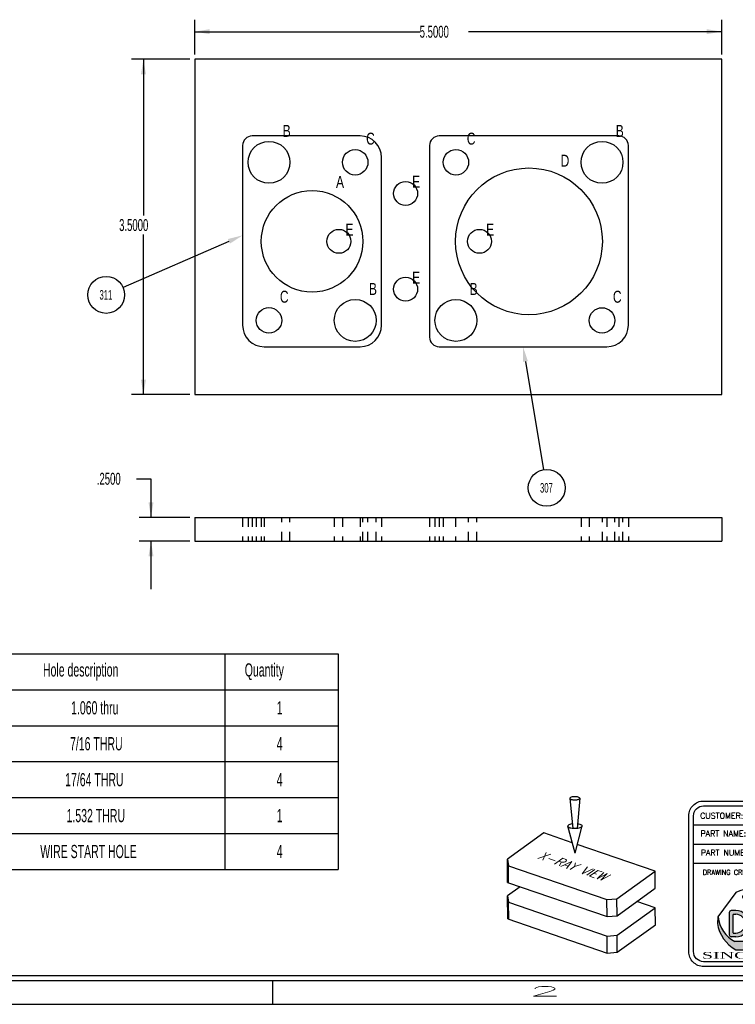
# Model space of a CAD drawing. Header units: inches. Extents: x 220 to 877, y 4 to 174.
# Tile 544 of 656: x 603 to 610, y 88 to 98. Entities that reach past the tile are written whole.
import ezdxf
from ezdxf.enums import TextEntityAlignment as Align

# ---------------------------------------------------------------- set-up
doc = ezdxf.new("R2010")
doc.units = ezdxf.units.IN
doc.header["$LTSCALE"] = 0.5
doc.header["$MEASUREMENT"] = 0
doc.linetypes.add('HIDDEN', pattern=[0.225, 0.15, -0.075])
for name, color, linetype in [('BORDER', 7, 'Continuous'), ('DSS-M-S', 53, 'Continuous'), ('DST-M-S', 53, 'Continuous'), ('SID-M-D', 42, 'Continuous'), ('SID-M-H', 4, 'HIDDEN'), ('SID-M-M', 233, 'Continuous'), ('SID-M-S', 105, 'Continuous')]:
    doc.layers.add(name, color=color, linetype=linetype)
doc.styles.add('DARREN', font='dutchi.ttf')
doc.styles.add('PTI', font='romand.shx', dxfattribs={"oblique": 10})
doc.styles.add('R', font='ROMAND.SHX')
doc.styles.add('ROMANS', font='ROMANS.shx', dxfattribs={"height": 0.125})
doc.styles.add('S', font='romans.shx')
doc.styles.add('SLDTEXTSTYLE0', font='TXT', dxfattribs={"width": 0.595745})
doc.styles.add('TITTLE', font='vinet.ttf')

# ---------------------------------------------------------------- blocks, each defined once
blk = doc.blocks.new('*U9')
at = {"layer": 'SID-M-S'}
for p, q in [((-34, -0.25), (0, -0.25)), ((-34, -0.3), (0, -0.3)), ((-11, -0.3), (-11, -0.55)), ((-34, -0.55), (0, -0.55))]:
    blk.add_line(p, q, dxfattribs=at)
at = {"layer": 'SID-M-D', "style": 'R', "width": 4}
blk.add_text('2', height=0.1, dxfattribs=at).set_placement((-8.327, -0.464))
blk = doc.blocks.new('JM_TITTLE_BOX_SID')
at = {"layer": 'SID-M-S'}
h = blk.add_hatch(color=5, dxfattribs=at)
edge = h.paths.add_edge_path()
edge.add_arc((-5.986, 0.495), 0.0977, 101.537, 138.1897)
edge.add_arc((-6.074, 0.573), 0.0195, 138.1897, 318.1897, ccw=False)
edge.add_arc((-5.986, 0.495), 0.137, 41.8103, 138.1897, ccw=False)
edge.add_arc((-5.899, 0.573), 0.0195, -138.1439, 41.8561, ccw=False)
edge.add_arc((-5.986, 0.495), 0.0977, 41.792, 78.463)
edge.add_line((-5.967, 0.591), (-5.967, 0.397))
edge.add_arc((-5.986, 0.397), 0.0195, -180.0073, 0.0073, ccw=False)
edge.add_line((-6.006, 0.397), (-6.006, 0.591))
h = blk.add_hatch(color=5, dxfattribs=at)
h.paths.add_polyline_path([(-6.162, 0.429), (-6.213, 0.429, 0.414214), (-6.232, 0.409), (-6.232, 0.175, 0.414214), (-6.213, 0.155), (-6.162, 0.155, 1)])
h.paths.add_polyline_path([(-6.162, 0.194), (-6.19, 0.194, -0.414214), (-6.193, 0.197), (-6.193, 0.386, -0.414214), (-6.19, 0.39), (-6.162, 0.39, -1)], flags=16)
for color, points in [(5, [(-5.725, 0.399, 2.079482), (-5.725, 0.185, 0.997487), (-5.749, 0.216, -2.078486), (-5.749, 0.368, 0.997478)]), (44, [(-5.617, 0.293), (-5.623, 0.362), (-5.623, 0.362, -0.246704), (-5.799, 0.104), (-6.173, 0.104, -0.246704), (-6.35, 0.362), (-6.35, 0.362), (-6.356, 0.293, 0.225053), (-6.165, 0.018), (-5.808, 0.018, 0.225053)])]:
    blk.add_hatch(color=color, dxfattribs=at).paths.add_polyline_path(points)
for p, q in [((-3.422, 1.322), (-3.422, 1.522)), ((-6.605, 1.322), (0.105, 1.322)), ((-1.409, 0.922), (-1.409, 1.322)), ((-6.605, 1.122), (0.105, 1.122)), ((-3.767, 0.922), (-3.767, 1.122)), ((-2.922, 0.672), (-2.922, 1.122)), ((-6.605, 0.922), (0.105, 0.922)), ((-4.435, -0.105), (-4.435, 0.922)), ((-2.922, 0.672), (-2.922, 0.922)), ((-1.409, 0.672), (-1.409, 0.922)), ((-4.435, 0.672), (0.105, 0.672)), ((-6.162, 0.429), (-6.213, 0.429)), ((-6.35, 0.362), (-6.356, 0.293)), ((-6.232, 0.409), (-6.232, 0.175)), ((-6.193, 0.197), (-6.193, 0.386)), ((-6.19, 0.39), (-6.162, 0.39)), ((-5.623, 0.362), (-5.617, 0.293)), ((-6.162, 0.155), (-6.213, 0.155)), ((-6.19, 0.194), (-6.162, 0.194)), ((-5.799, 0.104), (-6.173, 0.104))]:
    blk.add_line(p, q, dxfattribs=at)
at = {"layer": 'SID-M-S', "color": 44}
for p, q in [((-6.163, 0.617), (-6.35, 0.362)), ((-5.809, 0.617), (-5.623, 0.362))]:
    blk.add_line(p, q, dxfattribs=at)
at = {"layer": 'SID-M-S', "linetype": 'Continuous'}
blk.add_line((-6.165, 0.018), (-5.808, 0.018), dxfattribs=at)
at = {"layer": 'SID-M-S'}
for points in [[(0, -0.155), (-6.5, -0.155, -0.414214), (-6.655, 0), (-6.655, 1.417, -0.414214), (-6.5, 1.572), (0, 1.572, -0.414214), (0.155, 1.417), (0.155, 0, -0.414214)], [(0, -0.105), (-6.5, -0.105, -0.414214), (-6.605, 0), (-6.605, 1.417, -0.414214), (-6.5, 1.522), (0, 1.522, -0.414214), (0.105, 1.417), (0.105, 0, -0.414214)]]:
    blk.add_lwpolyline(points, format="xyb", close=True, dxfattribs=at)
for points in [[(-5.913, 0.56, 1), (-5.884, 0.586, 0.447214), (-6.088, 0.586)], [(-6.059, 0.56, -0.161305), (-6.006, 0.591), (-6.006, 0.397, 1.000128), (-5.967, 0.397), (-5.967, 0.591, -0.161387), (-5.913, 0.56)]]:
    blk.add_lwpolyline(points, format="xyb", dxfattribs=at)
at = {"layer": 'SID-M-S', "color": 44}
blk.add_arc((-5.986, 0.268), 0.391, 63.0427, 116.9573, dxfattribs=at)
at = {"layer": 'SID-M-S'}
for centre, radius, start, end in [((-6.074, 0.573), 0.0195, 138.1897, 318.1897), ((-6.213, 0.409), 0.0195, 90, 180), ((-6.162, 0.292), 0.137, 270, 90), ((-5.81, 0.292), 0.137, 51.3702, 308.6138), ((-6.016, 0.401), 0.336, 186.6612, 242.0945), ((-6.19, 0.386), 0.00313, 90, 180), ((-6.162, 0.292), 0.0977, 270, 90), ((-5.81, 0.292), 0.0977, 51.3949, 308.5956), ((-5.957, 0.401), 0.336, 297.9055, 353.3388), ((-5.737, 0.384), 0.0195, 231.356, 51.1638), ((-5.971, 0.358), 0.391, 189.494, 240.2271), ((-6.002, 0.358), 0.391, 299.7729, 350.506), ((-5.737, 0.2), 0.0195, 308.3877, 128.6761), ((-6.213, 0.175), 0.0195, 180, 270), ((-6.19, 0.197), 0.00313, 180, 270)]:
    blk.add_arc(centre, radius, start, end, dxfattribs=at)
blk.add_point((-5.986, 0.378), dxfattribs=at)
at = {"layer": 'SID-M-D'}
for s, height, style, p in [('CUSTOMER:', 0.06, 'ROMANS', (-6.536, 1.388)), ('THIS SHEET CONTAINS:', 0.06, 'ROMANS', (-3.347, 1.399)), ('PART NAME:', 0.06, 'ROMANS', (-6.532, 1.203)), ('DATE:', 0.06, 'ROMANS', (-1.337, 1.184)), ('PART NUMBER:', 0.06, 'ROMANS', (-6.529, 1.003)), ('REV:', 0.06, 'ROMANS', (-3.691, 1.003)), ('SCALE:', 0.06, 'ROMANS', (-2.863, 0.984)), ('DWG NO', 0.06, 'ROMANS', (-1.337, 0.984)), ('OF', 0.06, 'ROMANS', (-0.63, 0.984)), ('DRAWING CREATED IN AUTOCAD R2K W/DIEMAKER', 0.05, 'R', (-6.508, 0.803)), ('WTD JOB #', 0.06, 'ROMANS', (-4.382, 0.777)), ('TOOL #', 0.06, 'ROMANS', (-2.869, 0.777)), ('JOB #', 0.06, 'ROMANS', (-1.356, 0.777)), ('BUILT BY:', 0.06, 'ROMANS', (-4.364, 0.557))]:
    blk.add_text(s, height=height, dxfattribs=dict(at, style=style)).set_placement(p)
at = {"layer": 'SID-M-D', "style": 'PTI', "oblique": 10}
for tag, p in [('CUSTOMER', (-5.991, 1.372)), ('DIEDATAINFO', (-2.187, 1.372)), ('PARTDESCRIPTION', (-5.966, 1.17)), ('00-00-00', (-1.009, 1.168)), ('PARTNUMBER', (-5.816, 0.97)), ('REV', (-3.36, 0.97)), ('SCALE', (-2.52, 0.968)), ('SH', (-0.857, 0.968)), ('SHX', (-0.406, 0.968)), ('WTD', (-3.839, 0.748)), ('TOOL', (-2.473, 0.748)), ('JOB', (-0.923, 0.748))]:
    blk.add_attdef(tag, p, '', height=0.1, dxfattribs=at)
blk.add_attdef('BUILT', text='', height=0.25, dxfattribs=at).set_placement((-2.336, 0.208), align=Align.CENTER)
at = {"layer": 'SID-M-S', "color": 44, "style": 'TITTLE'}
for s, p in [('DEC', (-5.611, 0.649)), ('TOOL', (-5.117, 0.649)), ('CORP.', (-5.611, 0.479))]:
    blk.add_text(s, height=0.0961, dxfattribs=at).set_placement(p)
at = {"layer": 'SID-M-S', "color": 44, "style": 'DARREN'}
for s, height, width, p in [('2651 Dukane Drive', 0.04672, 2, (-5.579, 0.357)), ('St. Charles, IL. 60174', 0.04672, 1.9, (-5.578, 0.261)), ('WWW.DecTool.Com', 0.04672, 2, (-5.59, 0.16)), ('SINCE 1982', 0.0692, 2, (-6.518, -0.073))]:
    blk.add_text(s, height=height, dxfattribs=dict(at, width=width)).set_placement(p)
blk = doc.blocks.new('DMBLK003')
at = {"layer": 'DSS-M-S', "color": 7}
for p, q in [((-2.258, 3.372), (-2.198, 2.743)), ((-2.052, 3.374), (-2.105, 2.744)), ((-2.148, 2.23), (-2.303, 2.793)), ((-2.148, 2.23), (-2.001, 2.795)), ((-2.803, 2.649), (-3.562, 2.101)), ((-2.207, 2.444), (-2.803, 2.649)), ((-0.48, 1.851), (-2.102, 2.408)), ((-3.559, 1.616), (-3.562, 2.101)), ((-3.562, 2.101), (-3.541, 1.964)), ((-3.541, 1.964), (-1.483, 1.257)), ((-3.539, 1.609), (-3.541, 1.964)), ((-1.274, 1.276), (-0.48, 1.851)), ((-0.478, 1.495), (-0.48, 1.851)), ((-3.559, 1.616), (-1.481, 0.902)), ((-3.298, 1.526), (-3.557, 1.338)), ((-1.272, 0.921), (-0.478, 1.495)), ((-3.554, 0.853), (-3.557, 1.338)), ((-3.557, 1.338), (-3.537, 1.202)), ((-1.483, 1.257), (-1.274, 1.276)), ((-1.481, 0.902), (-1.483, 1.257)), ((-1.272, 0.921), (-1.274, 1.276)), ((-3.537, 1.202), (-1.479, 0.495)), ((-3.535, 0.847), (-3.537, 1.202)), ((-1.27, 0.514), (-0.476, 1.088)), ((-0.476, 1.088), (-0.859, 1.22)), ((-0.473, 0.733), (-0.476, 1.088)), ((-3.554, 0.853), (-1.476, 0.14)), ((-1.481, 0.902), (-1.272, 0.921)), ((-1.268, 0.159), (-0.473, 0.733)), ((-1.479, 0.495), (-1.27, 0.514)), ((-1.476, 0.14), (-1.479, 0.495)), ((-1.268, 0.159), (-1.27, 0.514)), ((-1.476, 0.14), (-1.268, 0.159))]:
    blk.add_line(p, q, dxfattribs=at)
blk.add_lwpolyline([(-2.258, 3.372, 0.233277), (-2.253, 3.362, 0.086865), (-2.227, 3.35, 0.044205), (-2.197, 3.343, 0.032709), (-2.155, 3.34, 0.032709), (-2.113, 3.343, 0.044205), (-2.082, 3.35, 0.086865), (-2.057, 3.364, 0.233277), (-2.052, 3.374, 0.233277), (-2.057, 3.383, 0.086865), (-2.082, 3.396, 0.044205), (-2.113, 3.403, 0.032709), (-2.155, 3.406, 0.032709), (-2.197, 3.403, 0.044205), (-2.228, 3.396, 0.086865), (-2.253, 3.382, 0.233277)], format="xyb", close=True, dxfattribs=at)
for points in [[(-2.303, 2.793, 0.233277), (-2.296, 2.778, 0.086865), (-2.258, 2.759, 0.044205), (-2.213, 2.749, 0.032709), (-2.151, 2.746, 0.032709), (-2.089, 2.75, 0.044205), (-2.045, 2.76, 0.086865), (-2.008, 2.78, 0.233277), (-2.001, 2.795, 0.233277), (-2.008, 2.809, 0.086865), (-2.045, 2.828, 0.044205), (-2.09, 2.838, 0.003886), (-2.097, 2.839, 0.032709)], [(-2.207, 2.838, 0.003886), (-2.214, 2.837, 0.044205), (-2.259, 2.827, 0.086865), (-2.296, 2.807, 0.233277), (-2.303, 2.793, 0.233277)]]:
    blk.add_lwpolyline(points, format="xyb", dxfattribs=at)
at = {"layer": 'BORDER', "color": 2, "extrusion": (-0.005049, 0.866011, 0.5), "style": 'S', "width": 0.7}
blk.add_text('X-RAY VIEW', height=0.3, rotation=145, dxfattribs=at).set_placement((2.936, -0.281, 2.308))

msp = doc.modelspace()

# ---------------------------------------------------------------- linework, layer by layer
at = {"layer": 'SID-M-D'}
for p, q in [((604.59968, 97.66567), (604.59968, 98.02935)), ((610.09968, 97.66567), (610.09968, 98.02935)), ((604.59968, 97.90435), (606.94747, 97.90435)), ((610.09968, 97.90435), (607.45546, 97.90435)), ((604.54968, 97.61567), (603.93947, 97.61567)), ((604.06447, 97.61567), (604.06447, 95.9858)), ((604.95671, 95.71574), (603.85168, 95.23321)), ((604.06447, 94.11567), (604.06447, 95.78736)), ((608.05141, 94.46171), (608.24124, 93.33187)), ((604.54968, 94.11567), (603.93947, 94.11567)), ((603.99329, 93.23826), (604.14329, 93.23826)), ((604.14329, 93.23826), (604.14329, 92.83467)), ((604.54968, 92.83467), (604.01829, 92.83467)), ((604.54968, 92.58467), (604.01829, 92.58467)), ((604.14329, 92.58467), (604.14329, 92.08467))]:
    msp.add_line(p, q, dxfattribs=at)
at = {"layer": 'SID-M-D', "color": 0}
for p, q in [((602.55342, 91.40993), (604.91562, 91.40993)), ((604.91562, 91.40993), (604.91562, 91.03493)), ((604.91562, 91.40993), (606.09673, 91.40993)), ((606.09673, 91.40993), (606.09673, 91.03493)), ((602.55342, 91.03493), (604.91562, 91.03493)), ((604.91562, 91.03493), (606.09673, 91.03493)), ((604.91562, 91.03493), (604.91562, 90.65993)), ((606.09673, 91.03493), (606.09673, 90.65993)), ((602.55342, 90.65993), (604.91562, 90.65993)), ((604.91562, 90.65993), (604.91562, 90.28493)), ((604.91562, 90.65993), (606.09673, 90.65993)), ((606.09673, 90.65993), (606.09673, 90.28493)), ((602.55342, 90.28493), (604.91562, 90.28493)), ((604.91562, 90.28493), (604.91562, 89.90993)), ((604.91562, 90.28493), (606.09673, 90.28493)), ((606.09673, 90.28493), (606.09673, 89.90993)), ((602.55342, 89.90993), (604.91562, 89.90993)), ((604.91562, 89.90993), (604.91562, 89.53493)), ((604.91562, 89.90993), (606.09673, 89.90993)), ((606.09673, 89.90993), (606.09673, 89.53493)), ((602.55342, 89.53493), (604.91562, 89.53493)), ((604.91562, 89.53493), (604.91562, 89.15993)), ((604.91562, 89.53493), (606.09673, 89.53493)), ((606.09673, 89.53493), (606.09673, 89.15993)), ((602.55342, 89.15993), (604.91562, 89.15993)), ((604.91562, 89.15993), (606.09673, 89.15993))]:
    msp.add_line(p, q, dxfattribs=at)
for centre in [(603.67538, 95.15623), (608.27312, 93.14216)]:
    msp.add_circle(centre, 0.19237, dxfattribs=at)
at = {"layer": 'SID-M-D'}
for points in [[(604.59968, 97.90435), (604.75568, 97.87835), (604.75568, 97.93035)], [(610.09968, 97.90435), (609.94368, 97.93035), (609.94368, 97.87835)], [(604.06447, 97.61567), (604.03847, 97.45967), (604.09047, 97.45967)], [(604.94631, 95.73957), (605.09968, 95.77817), (604.94631, 95.73957), (604.96712, 95.69192)], [(608.02577, 94.4574), (608.02556, 94.61555), (608.02577, 94.4574), (608.07705, 94.46602)], [(604.06447, 94.11567), (604.09047, 94.27167), (604.03847, 94.27167)], [(604.14329, 92.83467), (604.16929, 92.99067), (604.11729, 92.99067)], [(604.14329, 92.58467), (604.11729, 92.42867), (604.16929, 92.42867)]]:
    msp.add_solid(points, dxfattribs=at)
at = {"layer": 'SID-M-H'}
for p, q in [((605.09968, 92.83467), (605.09968, 92.58467)), ((605.09968, 92.83467), (605.09968, 92.58467)), ((605.15593, 92.83467), (605.15593, 92.58467)), ((605.19968, 92.83467), (605.19968, 92.58467)), ((605.19968, 92.83467), (605.19968, 92.58467)), ((605.24187, 92.83467), (605.24187, 92.58467)), ((605.29468, 92.83467), (605.29468, 92.58467)), ((605.32468, 92.83467), (605.32468, 92.58467)), ((605.32468, 92.83467), (605.32468, 92.58467)), ((605.50749, 92.58467), (605.50749, 92.83467)), ((605.59343, 92.58467), (605.59343, 92.83467)), ((606.05593, 92.83467), (606.05593, 92.58467)), ((606.14187, 92.83467), (606.14187, 92.58467)), ((606.32468, 92.83467), (606.32468, 92.58467)), ((606.32468, 92.83467), (606.32468, 92.58467)), ((606.32468, 92.83467), (606.32468, 92.58467)), ((606.32468, 92.83467), (606.32468, 92.58467)), ((606.35468, 92.58467), (606.35468, 92.83467)), ((606.40749, 92.58467), (606.40749, 92.83467)), ((606.49343, 92.58467), (606.49343, 92.83467)), ((606.54968, 92.83467), (606.54968, 92.58467)), ((606.54968, 92.83467), (606.54968, 92.58467)), ((607.05056, 92.83467), (607.05056, 92.58467)), ((607.05056, 92.83467), (607.05056, 92.58467)), ((607.10681, 92.83467), (607.10681, 92.58467)), ((607.15056, 92.83467), (607.15056, 92.58467)), ((607.15056, 92.83467), (607.15056, 92.58467)), ((607.15056, 92.83467), (607.15056, 92.58467)), ((607.15056, 92.83467), (607.15056, 92.58467)), ((607.19275, 92.83467), (607.19275, 92.58467)), ((607.32206, 92.83467), (607.32206, 92.58467)), ((607.45838, 92.58467), (607.45838, 92.83467)), ((607.54431, 92.58467), (607.54431, 92.83467)), ((608.63181, 92.83467), (608.63181, 92.58467)), ((608.71775, 92.83467), (608.71775, 92.58467)), ((608.85406, 92.58467), (608.85406, 92.83467)), ((608.90056, 92.83467), (608.90056, 92.58467)), ((608.90056, 92.83467), (608.90056, 92.58467)), ((608.98338, 92.58467), (608.98338, 92.83467)), ((609.02556, 92.83467), (609.02556, 92.58467)), ((609.02556, 92.83467), (609.02556, 92.58467)), ((609.06931, 92.58467), (609.06931, 92.83467)), ((609.12556, 92.83467), (609.12556, 92.58467)), ((609.12556, 92.83467), (609.12556, 92.58467))]:
    msp.add_line(p, q, dxfattribs=at)
at = {"layer": 'SID-M-M'}
for centre in [(606.80056, 96.21555), (606.10468, 95.71567), (607.57206, 95.71555), (606.80056, 95.21567)]:
    msp.add_circle(centre, 0.125, dxfattribs=at)
at = {"layer": 'SID-M-S'}
for p, q in [((610.09968, 97.61567), (604.59968, 97.61567)), ((604.59968, 97.61567), (604.59968, 94.11567)), ((610.09968, 94.11567), (610.09968, 97.61567)), ((605.09968, 96.71567), (605.09968, 94.84067)), ((605.09968, 96.71567), (605.09968, 94.84067)), ((606.32468, 96.81567), (605.19968, 96.81567)), ((606.32468, 96.81567), (605.19968, 96.81567)), ((607.05056, 96.71555), (607.05056, 94.71555)), ((607.05056, 96.71555), (607.05056, 94.71555)), ((609.02556, 96.81555), (607.15056, 96.81555)), ((609.02556, 96.81555), (607.15056, 96.81555)), ((609.12556, 94.84055), (609.12556, 96.71555)), ((609.12556, 94.84055), (609.12556, 96.71555)), ((606.54968, 94.84067), (606.54968, 96.59067)), ((606.54968, 94.84067), (606.54968, 96.59067)), ((605.32468, 94.61567), (606.32468, 94.61567)), ((605.32468, 94.61567), (606.32468, 94.61567)), ((607.15056, 94.61555), (608.90056, 94.61555)), ((607.15056, 94.61555), (608.90056, 94.61555)), ((604.59968, 94.11567), (610.09968, 94.11567)), ((604.59968, 92.83467), (604.59968, 92.58467)), ((604.59968, 92.83467), (610.09968, 92.83467)), ((610.09968, 92.83467), (610.09968, 92.58467)), ((604.59968, 92.58467), (610.09968, 92.58467))]:
    msp.add_line(p, q, dxfattribs=at)
for centre, radius in [((605.37468, 96.54067), 0.21875), ((608.85056, 96.54055), 0.21875), ((606.27468, 96.54067), 0.13281), ((607.32556, 96.54055), 0.13281), ((608.08806, 95.71555), 0.766), ((605.82468, 95.71567), 0.53), ((606.27468, 94.89067), 0.21875), ((607.32556, 94.89055), 0.21875), ((605.37468, 94.89067), 0.13281), ((608.85056, 94.89055), 0.13281)]:
    msp.add_circle(centre, radius, dxfattribs=at)
for centre, radius, start, end in [((605.19968, 96.71567), 0.1, 90, 180), ((605.19968, 96.71567), 0.1, 90, 180), ((606.32468, 96.59067), 0.225, 0, 90), ((606.32468, 96.59067), 0.225, 0, 90), ((607.15056, 96.71555), 0.1, 90, 180), ((607.15056, 96.71555), 0.1, 90, 180), ((609.02556, 96.71555), 0.1, 0, 90), ((609.02556, 96.71555), 0.1, 0, 90), ((605.32468, 94.84067), 0.225, 180, 270), ((605.32468, 94.84067), 0.225, 180, 270), ((606.32468, 94.84067), 0.225, 270, 0), ((606.32468, 94.84067), 0.225, 270, 0), ((608.90056, 94.84055), 0.225, 270, 0), ((608.90056, 94.84055), 0.225, 270, 0), ((607.15056, 94.71555), 0.1, 180, 270), ((607.15056, 94.71555), 0.1, 180, 270)]:
    msp.add_arc(centre, radius, start, end, dxfattribs=at)

# ---------------------------------------------------------------- block references
at = {"layer": 'DST-M-S', "xscale": 0.5, "yscale": 0.5, "zscale": 0.5}
msp.add_blockref('DMBLK003', (609.64373, 88.2159), dxfattribs=at)
at = {"layer": 'SID-M-D'}
msp.add_blockref('*U9', (616.41073, 88.30167), dxfattribs=at)
at = {"layer": 'SID-M-S'}
msp.add_blockref('JM_TITTLE_BOX_SID', (616.41073, 88.30167), dxfattribs=at).add_auto_attribs({'CUSTOMER': 'MATENAER', 'PARTDESCRIPTION': 'FLANGED BAFFEL', '00-00-00': '5-27-25', 'PARTNUMBER': '71777, 71778, 71445', 'SCALE': '1:1', 'TOOL': 'P227S', 'JOB': '23990', 'DIEDATAINFO': 'SIDE ELEVATION VIEW'})

# ---------------------------------------------------------------- texts
at = {"layer": 'SID-M-D', "style": 'SLDTEXTSTYLE0', "width": 0.75}
for s, p in [('B', (605.5179, 96.80593)), ('B', (608.99379, 96.80581)), ('C', (606.38851, 96.72518)), ('C', (607.43939, 96.72506)), ('D', (608.41846, 96.49506)), ('A', (606.07435, 96.27341)), ('E', (606.86897, 96.27526)), ('E', (606.17308, 95.77537)), ('E', (607.64047, 95.77526)), ('E', (606.86897, 95.27537)), ('B', (606.4179, 95.15593)), ('B', (607.46879, 95.15581)), ('C', (605.48851, 95.07518)), ('C', (608.96439, 95.07506))]:
    msp.add_text(s, height=0.125, dxfattribs=at).set_placement(p)
at = {"layer": 'SID-M-D', "char_height": 0.125, "attachment_point": 1, "style": 'SLDTEXTSTYLE0'}
for s, insert in [('5.5000', (606.94747, 97.96627)), ('3.5000', (603.81047, 95.9485)), ('.2500', (603.57766, 93.30018))]:
    msp.add_mtext(s, dxfattribs=dict(at, insert=insert))
at = {"layer": 'SID-M-D', "color": 0, "style": 'SLDTEXTSTYLE0'}
for s, insert, char_height, attachment_point in [('311', (603.67236, 95.20733), 0.1, 2), ('307', (608.2701, 93.19326), 0.1, 2), ('Hole description', (603.01588, 91.31096), 0.1377953, 1), ('Quantity', (605.12169, 91.31096), 0.137795, 1), ('1.060 thru', (603.30937, 90.91555), 0.137795, 1), ('1', (605.45527, 90.91555), 0.1378, 1), ('7/16 THRU', (603.29827, 90.54055), 0.137795, 1), ('4', (605.45527, 90.54055), 0.1378, 1), ('17/64 THRU', (603.24736, 90.16555), 0.137795, 1), ('4', (605.45527, 90.16555), 0.1378, 1), ('1.532 THRU', (603.26209, 89.79055), 0.137795, 1), ('1', (605.45527, 89.79055), 0.1378, 1), ('WIRE START HOLE', (602.98756, 89.41555), 0.1377953, 1), ('4', (605.45527, 89.41555), 0.1378, 1)]:
    msp.add_mtext(s, dxfattribs=dict(at, insert=insert, char_height=char_height, attachment_point=attachment_point))

doc.saveas('drawing.dxf')
